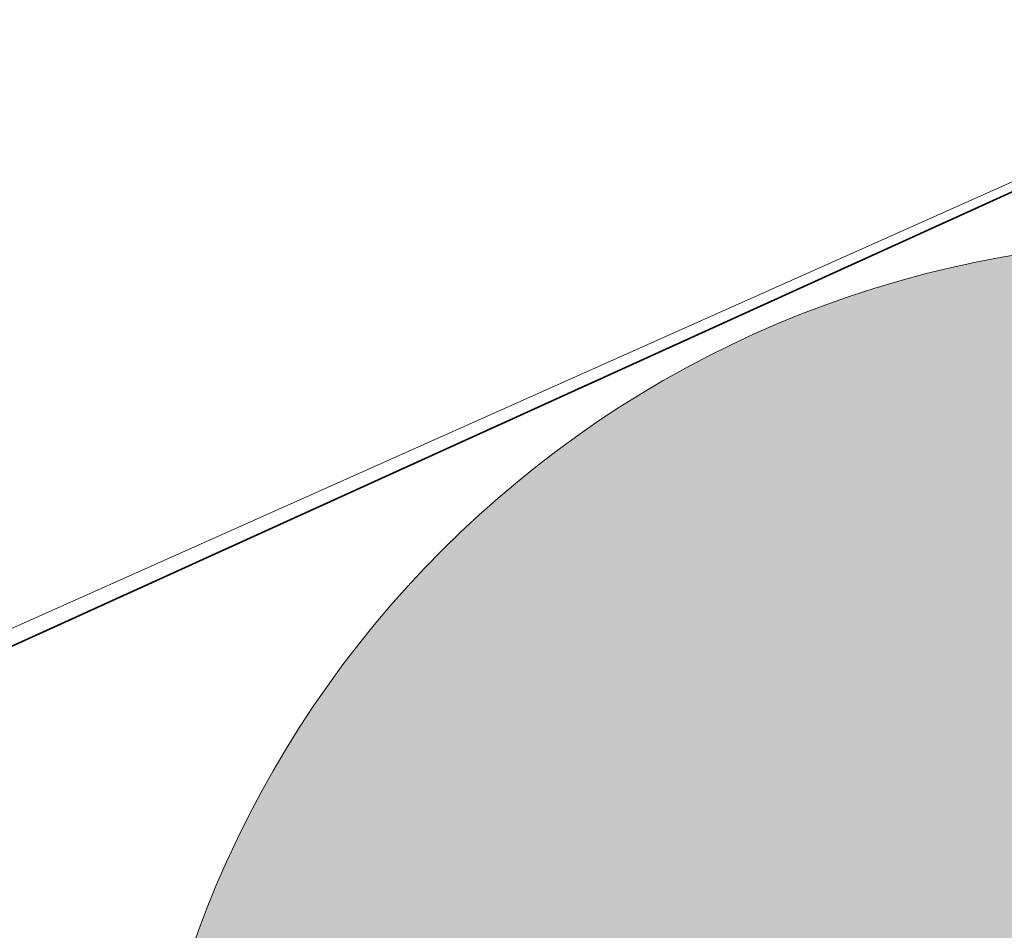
# Model space of a CAD drawing. Header units: metres. Extents: x 163628 to 167855, y 402678 to 405435.
# Tile 401 of 1056: x 165663.59 to 165665.46, y 404056.69 to 404058.41. Entities that reach past the tile are written whole.
import ezdxf

# ---------------------------------------------------------------- set-up
doc = ezdxf.new("R2010")
doc.units = ezdxf.units.M
doc.layers.get('0').update_dxf_attribs({"lineweight": 25})
for name, color, linetype, lineweight in [('X-CA190022.004-UO-BGT_Ondergrond$0$GE_314_WGDRijbaanLokaleweg_Vlak_GEM', 253, 'Continuous', 9), ('X-CA190022.004-UO-BGT_Ondergrond$0$GE_364_OWGBerm_halfverhard_Vlak_GEM', 253, 'Continuous', 9), ('X-CA190022.004-UO-BGT_Ondergrond$0$GE_367_OWGBerm_groenvoorziening_grasenk_GEM', 253, 'Continuous', 9), ('X-CA190022.004-UO-BGT_Ondergrond$0$GE_401_OTDErf_Vlak_GEM', 253, 'Continuous', 9), ('X-CA190022.004-UO-BGT_Ondergrond$0$GE_601_PNDgrondvlakpand_Vlak_MV_GEM', 34, 'Continuous', 35), ('X-CA190022.004-UO-DTM inmeting$0$B-WE-AL-HOOFDGEBOUW-G', 246, 'Continuous', 0)]:
    doc.layers.add(name, color=color, linetype=linetype, lineweight=lineweight)
doc.layers.add('X-CA190022.004-UO-DWM_Beplanting$0$B-WE-GR-BOOM-S AFKOMSTIG UIT DTM_v0.4', color=252, linetype='Continuous')

# ---------------------------------------------------------------- blocks, each defined once
blk = doc.blocks.new('X-CA190022.004-UO-DWM_Beplanting$0$SGR-BOOM_01-SO')
at = {"color": 0, "linetype": 'ByBlock', "lineweight": 18}
blk.add_circle((0, 0), 2, dxfattribs=at)
blk = doc.blocks.new('X-CA190022.004-UO-DWM_Beplanting$0$IMGEOBoom')
at = {"transparency": 33554457}
h = blk.add_hatch(color=256, dxfattribs=at)
h.dxf.hatch_style = 1
edge = h.paths.add_edge_path()
edge.add_arc((0, 0), 100, 0, 360)
edge = h.paths.add_edge_path(flags=17)
edge.add_arc((0, 0), 12.5, 0, 360)
at = {"xscale": 50, "yscale": 50, "zscale": 50}
blk.add_blockref('X-CA190022.004-UO-DWM_Beplanting$0$SGR-BOOM_01-SO', (0, 0), dxfattribs=at)

msp = doc.modelspace()

# ---------------------------------------------------------------- linework, layer by layer
at = {"layer": 'X-CA190022.004-UO-BGT_Ondergrond$0$GE_314_WGDRijbaanLokaleweg_Vlak_GEM', "extrusion": (0, 0, -1)}
msp.add_arc((-165627.9204, 404108.7246), 72.11, 211.384689, 240.300856, dxfattribs=at)
at = {"layer": 'X-CA190022.004-UO-BGT_Ondergrond$0$GE_314_WGDRijbaanLokaleweg_Vlak_GEM'}
msp.add_arc((165616.1303, 404126.0763), 88.9675, 302.576742, 310.372989, dxfattribs=at)
at = {"layer": 'X-CA190022.004-UO-BGT_Ondergrond$0$GE_364_OWGBerm_halfverhard_Vlak_GEM', "extrusion": (0, 0, -1)}
msp.add_arc((-165616.1303, 404126.0763), 88.9675, 229.627011, 237.423258, dxfattribs=at)
at = {"layer": 'X-CA190022.004-UO-BGT_Ondergrond$0$GE_367_OWGBerm_groenvoorziening_grasenk_GEM'}
msp.add_arc((165627.9204, 404108.7246), 72.11, 299.699144, 328.615311, dxfattribs=at)
at = {"layer": 'X-CA190022.004-UO-BGT_Ondergrond$0$GE_401_OTDErf_Vlak_GEM', "flags": 128}
msp.add_lwpolyline([(165654.73, 404074.15), (165660.27, 404076.67), (165661.73, 404073.54), (165664.42, 404074.811), (165668.98, 404076.861), (165671.4, 404071.501), (165669.48, 404070.631), (165671.76, 404065.481), (165673.13, 404066.081), (165674.07, 404065.751), (165674.97, 404063.731), (165674.58, 404062.831), (165673.25, 404062.221), (165673.47, 404061.721), (165669.413, 404059.878), (165668.188, 404059.322), (165659.93, 404055.571), (165657.86, 404060.121), (165655.74, 404064.81), (165655.13, 404066.16), (165656.224, 404066.655), (165654.58, 404070.27)], dxfattribs=at)
at = {"layer": 'X-CA190022.004-UO-BGT_Ondergrond$0$GE_601_PNDgrondvlakpand_Vlak_MV_GEM', "flags": 128}
msp.add_lwpolyline([(165661.73, 404073.54), (165664.14, 404068.15), (165664.04, 404068.11), (165664.56, 404066.96), (165665.39, 404067.33), (165665.79, 404066.43), (165666.36, 404066.69), (165669.413, 404059.878), (165668.188, 404059.322), (165659.93, 404055.571), (165657.86, 404060.121), (165655.74, 404064.81), (165655.13, 404066.16), (165656.224, 404066.655), (165654.58, 404070.27), (165653.757, 404072.08), (165655.347, 404072.803), (165654.73, 404074.15), (165660.27, 404076.67), (165661.73, 404073.54)], dxfattribs=at)
at = {"layer": 'X-CA190022.004-UO-DTM inmeting$0$B-WE-AL-HOOFDGEBOUW-G'}
msp.add_lwpolyline([(165670.708, 404060.477), (165668.435, 404059.447), (165665.565, 404058.148), (165662.36, 404056.718)], dxfattribs=at)

# ---------------------------------------------------------------- block references
at = {"layer": 'X-CA190022.004-UO-DWM_Beplanting$0$B-WE-GR-BOOM-S AFKOMSTIG UIT DTM_v0.4', "linetype": 'ByBlock', "lineweight": -2, "xscale": 0.02, "yscale": 0.02, "zscale": 0.02}
msp.add_blockref('X-CA190022.004-UO-DWM_Beplanting$0$IMGEOBoom', (165665.806, 404055.995, 9.303), dxfattribs=at)

doc.saveas('drawing.dxf')
